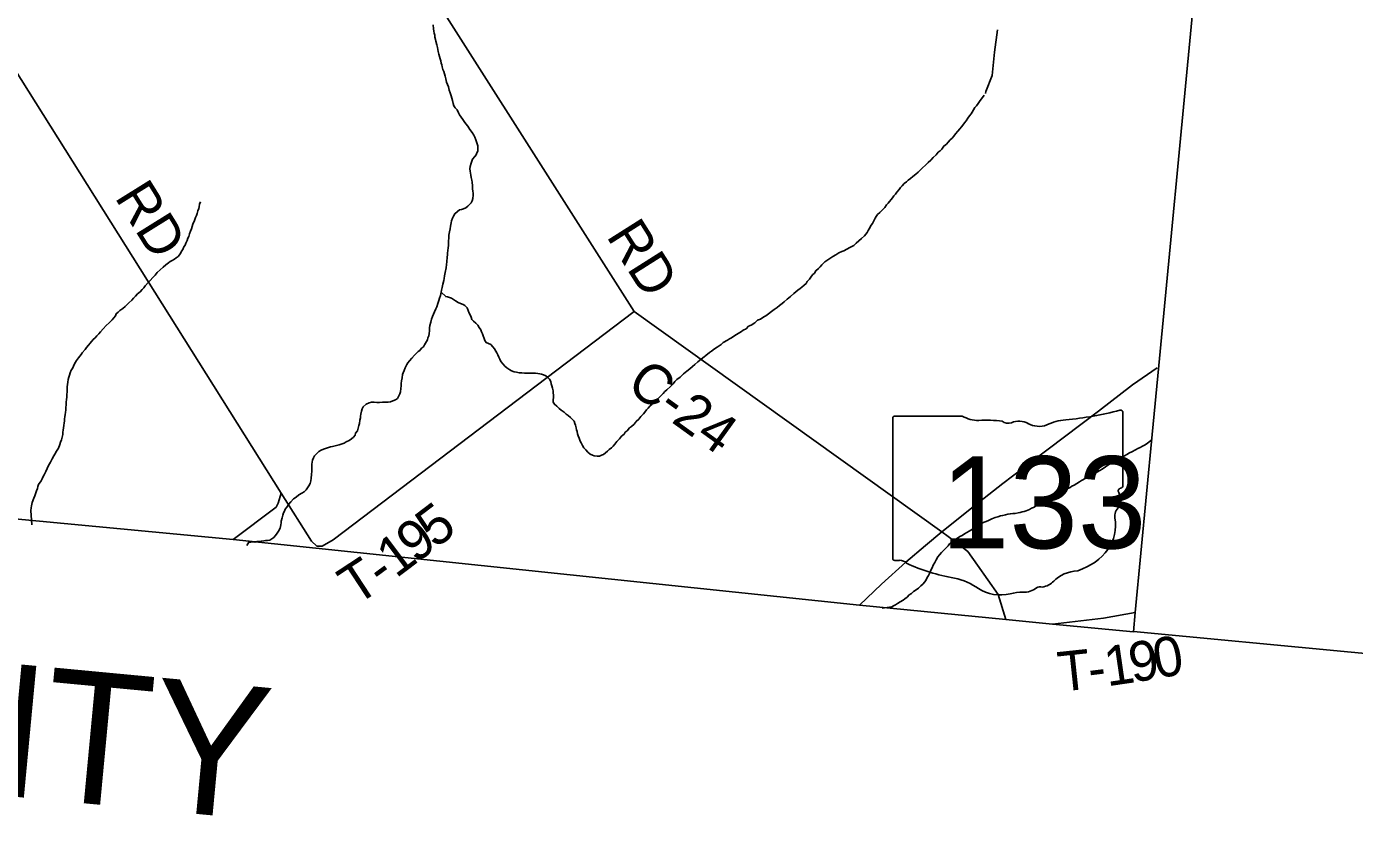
# Model space of a CAD drawing. Extents: x 0 to 1064, y 0 to 440.
# Drawn here: x 385.2 to 415.63, y 33.55 to 51.62 of the extents above; entities that cross this region are included whole.
import ezdxf

# ---------------------------------------------------------------- set-up
doc = ezdxf.new("R2010")
doc.units = 0
for name, color, linetype in [('GM_X_Adjacent_County', 7, 'Continuous'), ('GM_X_Adjacent_County_Text', 7, 'Continuous'), ('GM_X_County', 7, 'Continuous'), ('GM_X_County_Road', 7, 'Continuous'), ('GM_X_County_Road_Text', 7, 'Continuous'), ('GM_X_Major_River', 7, 'Continuous'), ('GM_X_Minor_Lake', 7, 'Continuous'), ('GM_X_Minor_River', 7, 'Continuous'), ('GM_X_State_Location', 7, 'Continuous'), ('GM_X_State_Route', 7, 'Continuous'), ('GM_X_State_Shield', 7, 'Continuous'), ('GM_X_Township', 7, 'Continuous'), ('GM_X_Township_Road', 7, 'Continuous'), ('GM_X_Township_Road_Text', 7, 'Continuous')]:
    doc.layers.add(name, color=color, linetype=linetype)

msp = doc.modelspace()

# ---------------------------------------------------------------- linework, layer by layer
at = {"layer": 'GM_X_Adjacent_County'}
msp.add_lwpolyline([(447.92, 34.612), (434.395, 35.657), (425.527, 36.343), (410.564, 37.761)], dxfattribs=at)
at = {"layer": 'GM_X_County'}
msp.add_lwpolyline([(415.056, 84.387), (414.188, 75.634), (411.888, 51.611), (411.146, 43.853), (410.995, 42.277), (410.603, 38.197), (410.563, 37.753), (408.709, 37.933), (407.643, 38.033), (404.291, 38.363), (389.938, 39.868), (372.582, 41.512), (359.598, 42.708), (352.604, 43.386), (349.413, 43.696), (337.755, 44.819), (333.828, 45.262), (319.293, 46.654), (310.081, 47.571), (306.751, 47.903), (284.732, 50.122)], dxfattribs=at)
at = {"layer": 'GM_X_County_Road'}
for points in [[(406.173, 40.044), (399.125, 45.092), (387.171, 63.877)], [(407.643, 38.033), (407.468, 38.611), (406.994, 39.281), (406.768, 39.595), (406.323, 39.936), (406.173, 40.044)]]:
    msp.add_lwpolyline(points, dxfattribs=at)
at = {"layer": 'GM_X_Major_River'}
for points in [[(410.299, 41.758), (410.361, 41.787), (410.41, 41.816), (410.478, 41.857), (410.527, 41.88), (410.614, 41.921), (410.663, 41.95), (410.718, 41.973), (410.774, 42.008), (410.83, 42.037), (410.885, 42.072), (410.993, 42.159)], [(404.808, 38.295), (405.027, 38.328), (405.07, 38.346), (405.113, 38.369), (405.156, 38.404), (405.218, 38.439), (405.286, 38.48), (405.329, 38.51), (405.379, 38.545), (405.423, 38.599), (405.479, 38.628), (405.529, 38.681), (405.59, 38.716), (405.64, 38.757), (405.696, 38.805), (405.74, 38.846), (405.784, 38.9), (405.815, 38.942), (405.841, 38.996), (405.866, 39.044), (405.898, 39.104), (405.924, 39.17), (405.956, 39.218), (405.976, 39.278), (406.014, 39.344), (406.046, 39.404), (406.084, 39.47), (406.122, 39.518), (406.166, 39.572), (406.21, 39.619), (406.266, 39.673), (406.316, 39.726), (406.353, 39.768), (406.397, 39.803), (406.465, 39.85), (406.508, 39.886), (406.589, 39.938), (406.638, 39.962), (406.694, 39.997), (406.749, 40.032), (406.799, 40.061), (406.879, 40.108), (406.947, 40.155), (406.99, 40.172), (407.058, 40.213), (407.108, 40.248), (407.17, 40.277), (407.231, 40.3), (407.274, 40.317), (407.323, 40.34), (407.397, 40.369), (407.458, 40.386), (407.52, 40.408), (407.569, 40.419), (407.63, 40.43), (407.685, 40.447), (407.746, 40.458), (407.801, 40.463), (407.856, 40.467), (407.923, 40.478), (407.972, 40.489), (408.015, 40.5), (408.064, 40.511), (408.107, 40.528), (408.181, 40.557), (408.23, 40.586), (408.273, 40.603), (408.335, 40.638), (408.397, 40.673), (408.44, 40.69), (408.502, 40.75), (408.595, 40.784), (408.65, 40.825), (408.718, 40.86), (408.774, 40.883), (408.835, 40.918), (408.885, 40.947), (408.934, 40.97), (408.99, 40.999), (409.063, 41.034), (409.113, 41.063), (409.156, 41.093), (409.206, 41.116), (409.267, 41.151), (409.329, 41.186), (409.373, 41.221), (409.477, 41.273), (409.521, 41.309), (409.576, 41.326), (409.619, 41.349), (409.681, 41.384), (409.743, 41.419), (409.792, 41.448), (409.848, 41.477), (409.922, 41.53), (409.996, 41.577), (410.04, 41.606), (410.108, 41.647), (410.188, 41.694), (410.238, 41.729), (410.299, 41.758)]]:
    msp.add_lwpolyline(points, dxfattribs=at)
at = {"layer": 'GM_X_Minor_Lake'}
msp.add_lwpolyline([(410.299, 41.758), (410.361, 41.787), (410.41, 41.816), (410.478, 41.857), (410.527, 41.88), (410.614, 41.921), (410.663, 41.95), (410.718, 41.973), (410.774, 42.008), (410.83, 42.037), (410.885, 42.072), (410.993, 42.159)], dxfattribs=at)
at = {"layer": 'GM_X_Minor_River'}
for points in [[(395.265, 49.393), (395.23, 49.442), (395.195, 49.492), (395.16, 49.541), (395.124, 49.597), (395.101, 49.64), (395.067, 49.714), (395.025, 49.757), (394.996, 49.801), (394.979, 49.856), (394.962, 49.923), (394.945, 49.978), (394.928, 50.033), (394.912, 50.101), (394.889, 50.162), (394.867, 50.236), (394.844, 50.291), (394.827, 50.346), (394.81, 50.419), (394.794, 50.481), (394.777, 50.536), (394.76, 50.591), (394.743, 50.634), (394.726, 50.695), (394.715, 50.738), (394.704, 50.781), (394.693, 50.83), (394.676, 50.879), (394.665, 50.934), (394.648, 50.989), (394.637, 51.044), (394.626, 51.093), (394.615, 51.135), (394.599, 51.203), (394.582, 51.282), (394.571, 51.325), (394.56, 51.374), (394.555, 51.417), (394.544, 51.465), (394.533, 51.514), (394.528, 51.563), (394.519, 51.655)], [(407.172, 50.085), (407.179, 50.133), (407.328, 50.494), (407.378, 51.028), (407.452, 51.543)], [(404.064, 46.554), (404.113, 46.583), (404.157, 46.606), (404.212, 46.654), (404.275, 46.707), (404.337, 46.76), (404.399, 46.826), (404.462, 46.903), (404.488, 46.945), (404.513, 46.987), (404.558, 47.065), (404.583, 47.107), (404.609, 47.155), (404.647, 47.227), (404.672, 47.269), (404.698, 47.311), (404.754, 47.358), (404.816, 47.417), (404.866, 47.471), (404.91, 47.531), (404.948, 47.572), (404.979, 47.614), (405.011, 47.656), (405.042, 47.698), (405.074, 47.74), (405.111, 47.781), (405.143, 47.823), (405.193, 47.883), (405.231, 47.93), (405.268, 47.972), (405.312, 48.02), (405.362, 48.061), (405.405, 48.102), (405.455, 48.138), (405.511, 48.185), (405.579, 48.238), (405.635, 48.285), (405.679, 48.327), (405.735, 48.38), (405.797, 48.44), (405.86, 48.505), (405.922, 48.558), (405.978, 48.618), (406.047, 48.683), (406.091, 48.737), (406.134, 48.772), (406.178, 48.813), (406.222, 48.879), (406.278, 48.927), (406.316, 48.968), (406.366, 49.022), (406.41, 49.063), (406.447, 49.105), (406.491, 49.159), (406.541, 49.218), (406.585, 49.272), (406.623, 49.32), (406.654, 49.361), (406.692, 49.409), (406.73, 49.457), (406.768, 49.517), (406.806, 49.57), (406.844, 49.618), (406.869, 49.66), (406.901, 49.708), (406.932, 49.762), (406.97, 49.804), (407.008, 49.857), (407.039, 49.899), (407.077, 49.953), (407.109, 49.995), (407.146, 50.043)], [(393.852, 43.742), (393.877, 43.802), (393.916, 43.874), (393.941, 43.916), (393.979, 43.958), (394.029, 44.023), (394.092, 44.089), (394.129, 44.131), (394.173, 44.172), (394.216, 44.201), (394.254, 44.249), (394.297, 44.285), (394.323, 44.326), (394.342, 44.369), (394.387, 44.44), (394.4, 44.489), (394.419, 44.531), (394.427, 44.585), (394.434, 44.652), (394.436, 44.719), (394.444, 44.774), (394.464, 44.846), (394.484, 44.918), (394.503, 44.973), (394.523, 45.027), (394.549, 45.087), (394.581, 45.153), (394.6, 45.201), (394.627, 45.274), (394.647, 45.34), (394.666, 45.4), (394.686, 45.461), (394.7, 45.533), (394.707, 45.576), (394.727, 45.642), (394.741, 45.715), (394.762, 45.799), (394.769, 45.848), (394.782, 45.908), (394.796, 45.981), (394.817, 46.09), (394.826, 46.169), (394.833, 46.229), (394.842, 46.339), (394.849, 46.387), (394.85, 46.43), (394.858, 46.49), (394.859, 46.551), (394.867, 46.606), (394.868, 46.654), (394.869, 46.703), (394.877, 46.776), (394.879, 46.842), (394.893, 46.915), (394.907, 46.988), (394.914, 47.042), (394.929, 47.121), (394.942, 47.169), (394.962, 47.23), (394.981, 47.278), (395.013, 47.332), (395.075, 47.385), (395.125, 47.42), (395.168, 47.431), (395.211, 47.442), (395.266, 47.465), (395.315, 47.501), (395.353, 47.542), (395.391, 47.584), (395.41, 47.626), (395.43, 47.68), (395.437, 47.753), (395.433, 47.802), (395.428, 47.845), (395.423, 47.899), (395.418, 47.966), (395.415, 48.052), (395.404, 48.101), (395.393, 48.162), (395.382, 48.211), (395.371, 48.259), (395.366, 48.302), (395.361, 48.357), (395.369, 48.411), (395.389, 48.49), (395.402, 48.532), (395.422, 48.58), (395.472, 48.64), (395.503, 48.682), (395.523, 48.724), (395.542, 48.766), (395.543, 48.815), (395.539, 48.888), (395.516, 48.955), (395.494, 49.023), (395.471, 49.084), (395.448, 49.127), (395.413, 49.189), (395.36, 49.263), (395.313, 49.337), (395.265, 49.393)], [(388.035, 45.804), (388.097, 45.869), (388.147, 45.923), (388.198, 45.988), (388.26, 46.048), (388.329, 46.107), (388.391, 46.16), (388.453, 46.207), (388.496, 46.236), (388.539, 46.26), (388.589, 46.289), (388.632, 46.318), (388.676, 46.354), (388.726, 46.419), (388.752, 46.474), (388.783, 46.515), (388.809, 46.569), (388.834, 46.611), (388.854, 46.66), (388.879, 46.714), (388.899, 46.768), (388.918, 46.81), (388.938, 46.87), (388.958, 46.931), (388.984, 46.985), (388.997, 47.039), (389.011, 47.094), (389.049, 47.172), (389.075, 47.244), (389.095, 47.292), (389.108, 47.334), (389.128, 47.395), (389.147, 47.449), (389.155, 47.491), (389.168, 47.552), (389.188, 47.6)], [(398.467, 41.855), (398.517, 41.89), (398.555, 41.932), (398.604, 41.967), (398.642, 42.009), (398.685, 42.051), (398.729, 42.11), (398.792, 42.176), (398.836, 42.235), (398.892, 42.283), (398.917, 42.325), (398.967, 42.36), (399.017, 42.426), (399.061, 42.455), (399.123, 42.514), (399.167, 42.568), (399.229, 42.627), (399.28, 42.687), (399.336, 42.746), (399.367, 42.788), (399.405, 42.836), (399.443, 42.877), (399.486, 42.925), (399.536, 42.966), (399.611, 43.038), (399.68, 43.103), (399.748, 43.174), (399.786, 43.216), (399.83, 43.257), (399.873, 43.299), (399.954, 43.376), (400.017, 43.435), (400.055, 43.489), (400.104, 43.53), (400.179, 43.589), (400.254, 43.66), (400.328, 43.726), (400.397, 43.779), (400.459, 43.832), (400.515, 43.879), (400.583, 43.938), (400.658, 43.997), (400.726, 44.05), (400.77, 44.086), (400.85, 44.151), (400.9, 44.18), (400.968, 44.233), (401.024, 44.274), (401.073, 44.303), (401.117, 44.333), (401.167, 44.38), (401.265, 44.433), (401.309, 44.462), (401.358, 44.491), (401.432, 44.538), (401.506, 44.585), (401.581, 44.632), (401.624, 44.661), (401.692, 44.696), (401.748, 44.755), (401.804, 44.778), (401.89, 44.831), (401.952, 44.89), (402.02, 44.913), (402.095, 44.972), (402.138, 44.989), (402.2, 45.036), (402.268, 45.089), (402.336, 45.136), (402.398, 45.184), (402.454, 45.225), (402.516, 45.272), (402.56, 45.313), (402.628, 45.373), (402.709, 45.437), (402.784, 45.503), (402.827, 45.538), (402.877, 45.579), (402.926, 45.615), (402.97, 45.65), (403.02, 45.691), (403.063, 45.733), (403.089, 45.781), (403.139, 45.834), (403.176, 45.876), (403.208, 45.93), (403.258, 45.971), (403.29, 46.025), (403.346, 46.073), (403.383, 46.114), (403.421, 46.162), (403.496, 46.227), (403.583, 46.292), (403.632, 46.321), (403.675, 46.351), (403.743, 46.391), (403.817, 46.432), (403.885, 46.467), (403.928, 46.484), (403.996, 46.519), (404.064, 46.554)], [(385.322, 40.208), (385.297, 40.531), (385.311, 40.592), (385.318, 40.64), (385.332, 40.713), (385.365, 40.815), (385.391, 40.87), (385.404, 40.912), (385.43, 40.984), (385.45, 41.038), (385.457, 41.081), (385.477, 41.129), (385.534, 41.213), (385.559, 41.261), (385.579, 41.309), (385.604, 41.351), (385.642, 41.429), (385.675, 41.495), (385.707, 41.561), (385.751, 41.639), (385.79, 41.717), (385.828, 41.783), (385.853, 41.825), (385.891, 41.891), (385.93, 41.963), (385.962, 42.047), (385.982, 42.096), (386.001, 42.15), (386.015, 42.21), (386.029, 42.271), (386.036, 42.325), (386.044, 42.374), (386.051, 42.428), (386.058, 42.483), (386.066, 42.538), (386.073, 42.58), (386.074, 42.629), (386.082, 42.677), (386.089, 42.732), (386.096, 42.78), (386.098, 42.841), (386.105, 42.895), (386.107, 42.95), (386.108, 43.011), (386.116, 43.077), (386.123, 43.126), (386.125, 43.199), (386.132, 43.241), (386.134, 43.308), (386.135, 43.363), (386.137, 43.417), (386.144, 43.472), (386.158, 43.532), (386.171, 43.587), (386.185, 43.635), (386.204, 43.683), (386.224, 43.744), (386.255, 43.785), (386.301, 43.894), (386.345, 43.966), (386.389, 44.032), (386.452, 44.103), (386.478, 44.145), (386.546, 44.222), (386.578, 44.27), (386.622, 44.318), (386.66, 44.365), (386.729, 44.449), (386.772, 44.49), (386.81, 44.532), (386.854, 44.58), (386.897, 44.627), (386.954, 44.693), (387.029, 44.77), (387.097, 44.835), (387.16, 44.901), (387.241, 44.99), (387.255, 45.038), (387.298, 45.074), (387.342, 45.115), (387.41, 45.162), (387.46, 45.204), (387.504, 45.251), (387.547, 45.287), (387.616, 45.352), (387.653, 45.393), (387.697, 45.441), (387.747, 45.494), (387.803, 45.542), (387.847, 45.595), (387.891, 45.637), (387.922, 45.679), (387.997, 45.762), (388.035, 45.804)], [(394.7, 45.533), (394.807, 45.434), (394.85, 45.426), (394.892, 45.413), (394.94, 45.394), (394.982, 45.369), (395.03, 45.337), (395.09, 45.299), (395.144, 45.273), (395.204, 45.248), (395.246, 45.228), (395.294, 45.173), (395.323, 45.111), (395.346, 45.056), (395.363, 45.013), (395.386, 44.958), (395.403, 44.908), (395.444, 44.871), (395.498, 44.821), (395.539, 44.777), (395.575, 44.728), (395.61, 44.672), (395.627, 44.629), (395.65, 44.58), (395.661, 44.537), (395.684, 44.476), (395.701, 44.427), (395.73, 44.384), (395.785, 44.358), (395.839, 44.339), (395.886, 44.283), (395.921, 44.233), (395.951, 44.184), (395.974, 44.141), (395.997, 44.098), (396.02, 44.048), (396.043, 43.999), (396.073, 43.944), (396.12, 43.882), (396.161, 43.838), (396.209, 43.801), (396.275, 43.756), (396.317, 43.731), (396.371, 43.712), (396.432, 43.698), (396.492, 43.69), (396.553, 43.683), (396.608, 43.682), (396.669, 43.68), (396.748, 43.678), (396.809, 43.677), (396.863, 43.675), (396.918, 43.668), (396.96, 43.667), (397.003, 43.654), (397.045, 43.641), (397.099, 43.621), (397.141, 43.584), (397.183, 43.54), (397.212, 43.485), (397.223, 43.436), (397.24, 43.387), (397.25, 43.332), (397.267, 43.277), (397.272, 43.222), (397.277, 43.179), (397.276, 43.124), (397.268, 43.07), (397.267, 43.015), (397.296, 42.966), (397.35, 42.922), (397.403, 42.866), (397.451, 42.834), (397.517, 42.784), (397.564, 42.74), (397.612, 42.709), (397.666, 42.665), (397.713, 42.621), (397.749, 42.578), (397.766, 42.529), (397.777, 42.486), (397.794, 42.425), (397.805, 42.382), (397.816, 42.339), (397.827, 42.29), (397.838, 42.241), (397.861, 42.186), (397.89, 42.124), (397.913, 42.081), (397.942, 42.02), (397.971, 41.97), (398.019, 41.921), (398.066, 41.871), (398.12, 41.827), (398.168, 41.802), (398.21, 41.788), (398.277, 41.775), (398.332, 41.779), (398.375, 41.797), (398.418, 41.814), (398.467, 41.855)], [(390.249, 39.732), (390.295, 39.809), (390.338, 39.808), (390.387, 39.813), (390.435, 39.811), (390.484, 39.822), (390.533, 39.821), (390.582, 39.832), (390.637, 39.837), (390.68, 39.842), (390.722, 39.847), (390.777, 39.852), (390.821, 39.881), (390.87, 39.916), (390.927, 39.988), (390.977, 40.06), (391.01, 40.132), (391.03, 40.204), (391.037, 40.247), (391.038, 40.289), (391.058, 40.362), (391.072, 40.428), (391.091, 40.477), (391.111, 40.519), (391.13, 40.561), (391.162, 40.609), (391.206, 40.674), (391.256, 40.734), (391.319, 40.799), (391.38, 40.841), (391.442, 40.888), (391.51, 40.929), (391.56, 40.964), (391.61, 41.005), (391.641, 41.053), (391.673, 41.095), (391.699, 41.155), (391.719, 41.215), (391.726, 41.276), (391.734, 41.355), (391.736, 41.434), (391.737, 41.483), (391.739, 41.537), (391.74, 41.592), (391.747, 41.64), (391.755, 41.689), (391.774, 41.737), (391.8, 41.785), (391.844, 41.833), (391.9, 41.886), (391.955, 41.915), (392.004, 41.938), (392.072, 41.961), (392.121, 41.978), (392.17, 41.989), (392.213, 42), (392.305, 42.022), (392.366, 42.039), (392.434, 42.062), (392.477, 42.079), (392.526, 42.102), (392.594, 42.137), (392.65, 42.172), (392.693, 42.213), (392.731, 42.261), (392.738, 42.304), (392.782, 42.357), (392.815, 42.478), (392.829, 42.526), (392.837, 42.599), (392.85, 42.653), (392.851, 42.696), (392.859, 42.738), (392.873, 42.811), (392.892, 42.865), (392.918, 42.907), (392.98, 42.967), (393.054, 43.001), (393.109, 43.012), (393.17, 43.011), (393.231, 43.009), (393.291, 43.008), (393.359, 43.012), (393.432, 43.016), (393.486, 43.015), (393.541, 43.02), (393.597, 43.043), (393.658, 43.066), (393.702, 43.101), (393.734, 43.161), (393.753, 43.203), (393.772, 43.251), (393.78, 43.324), (393.788, 43.385), (393.789, 43.439), (393.791, 43.506), (393.805, 43.573), (393.819, 43.646), (393.832, 43.688), (393.852, 43.742)]]:
    msp.add_lwpolyline(points, dxfattribs=at)
at = {"layer": 'GM_X_State_Route'}
msp.add_lwpolyline([(404.291, 38.363), (404.79, 38.844), (405.348, 39.351), (405.798, 39.734), (406.173, 40.044), (406.929, 40.651), (407.572, 41.15), (408.239, 41.654), (408.988, 42.223), (409.761, 42.81), (410.541, 43.409), (411.111, 43.803)], dxfattribs=at)
at = {"layer": 'GM_X_State_Shield'}
for p, q in [((405.048, 42.642), (405.048, 39.44)), ((406.644, 42.697), (405.1, 42.697)), ((410.322, 41.102), (410.322, 42.777)), ((410.321, 41.102), (410.322, 41.102))]:
    msp.add_line(p, q, dxfattribs=at)
for centre, major_axis, start_param, end_param in [((405.109, 42.649), (0.0611, 0), 1.712693, 3.28349), ((407.012, 43.069), (0.593, 0), 4.042523, 4.731795), ((407.209, 40.9), (2.127, 0), 1.404758, 1.657858), ((409.156, 41.719), (1.125, 0), 1.699011, 2.107814), ((408.443, 47.063), (5.592, 0), 4.814394, 5.042369), ((410.263, 42.784), (0.0587, 0), 6.141152, 7.989035), ((407.692, 42.666), (0.171, 0), 3.836095, 5.185415), ((407.943, 42.296), (0.355, 0), 0.950623, 2.079405), ((408.401, 42.803), (0.428, 0), 4.081561, 5.145723), ((410.259, 41.095), (0.0628, 0), 5.05454, 6.418171), ((410.308, 40.979), (0.0909, 0), 1.883978, 3.671073), ((409.73, 40.767), (0.545, 0), 5.934695, 6.695948), ((410.532, 40.401), (0.397, 0), 2.387724, 3.262537), ((408.756, 40.188), (1.399, 0), 5.101752, 6.440018), ((405.109, 39.433), (0.0616, 0), 3.00124, 4.508301), ((405.119, 39.761), (0.47, 0), 4.665946, 4.897461), ((405.215, 39.256), (0.17, 0), 0.519207, 1.627899), ((407.356, 42.132), (4.038, 0), 4.195997, 4.488961), ((406.152, 38.002), (1.264, 0), 0.823519, 1.323587), ((409.346, 38.541), (0.766, 0), 1.647645, 2.488434), ((407.519, 39.24), (0.802, 0), 4.026481, 4.996735), ((407.982, 38.133), (0.659, 0), 1.495662, 1.94098), ((408.04, 39), (0.427, 0), 4.691044, 5.507374), ((408.427, 38.69), (0.12, 0), 1.147584, 2.315152), ((408.376, 39.13), (0.452, 0), 4.937069, 5.64225)]:
    msp.add_ellipse(centre, major_axis=major_axis, ratio=0.8, start_param=start_param, end_param=end_param, dxfattribs=at)
at = {"layer": 'GM_X_Township'}
msp.add_lwpolyline([(415.056, 84.387), (414.188, 75.634), (411.888, 51.611), (411.146, 43.853), (410.995, 42.277), (410.603, 38.197), (410.563, 37.753), (408.709, 37.933), (407.643, 38.033), (404.291, 38.363), (389.938, 39.868), (372.582, 41.512), (359.598, 42.708), (352.604, 43.386), (349.413, 43.696), (337.755, 44.819), (333.828, 45.262), (319.293, 46.654), (310.081, 47.571), (306.751, 47.903), (284.732, 50.122)], dxfattribs=at)
at = {"layer": 'GM_X_Township_Road'}
for points in [[(378.671, 60.582), (382.678, 54.213), (391.037, 40.927)], [(389.938, 39.868), (390.92, 40.606), (390.966, 40.703), (391.037, 40.927), (391.731, 39.828), (391.851, 39.717), (391.973, 39.715), (392.231, 39.863), (399.125, 45.092)], [(408.709, 37.933), (409.876, 38.069), (410.603, 38.199)]]:
    msp.add_lwpolyline(points, dxfattribs=at)

# ---------------------------------------------------------------- texts
at = {"layer": 'GM_X_Adjacent_County_Text'}
msp.add_text('CLERMONT COUNTY', height=3.0303, rotation=354.6098, dxfattribs=at).set_placement((349.832, 37.288))
at = {"layer": 'GM_X_County_Road_Text'}
for s, rotation, p in [('RD', 302.3199, (398.471, 46.821)), ('C-24', 324.2244, (398.913, 43.322))]:
    msp.add_text(s, height=0.9091, rotation=rotation, dxfattribs=at).set_placement(p)
at = {"layer": 'GM_X_State_Location'}
for s in ['s', 'r']:
    msp.add_text(s, height=0.00303, dxfattribs=at).set_placement((407.626, 40.828))
msp.add_text('133', height=0.00303, rotation=0, dxfattribs=at).set_placement((406.556, 40.608))
at = {"layer": 'GM_X_State_Shield'}
msp.add_text('133', height=2.1094, dxfattribs=at).set_placement((406.154, 39.666))
at = {"layer": 'GM_X_Township_Road_Text'}
for s, height, rotation, p in [('RD', 0.9091, 301.9006, (387.206, 47.712)), ('5', 0.909, 37.2396, (394.566, 39.646)), ('9', 0.909, 37.1717, (394.119, 39.307)), ('1', 0.909, 36.9187, (393.667, 38.968)), ('T', 0.909, 33.2289, (392.746, 38.337)), ('-', 0.909, 36.3749, (393.359, 38.741)), ('1', 0.909, 8.315, (409.964, 36.504)), ('9', 0.909, 9.4436, (410.537, 36.588)), ('0', 0.909, 9.8309, (411.096, 36.681)), ('T', 0.909, 6.0756, (408.879, 36.381)), ('-', 0.909, 7.1694, (409.574, 36.455))]:
    msp.add_text(s, height=height, rotation=rotation, dxfattribs=at).set_placement(p)

doc.saveas('drawing.dxf')
